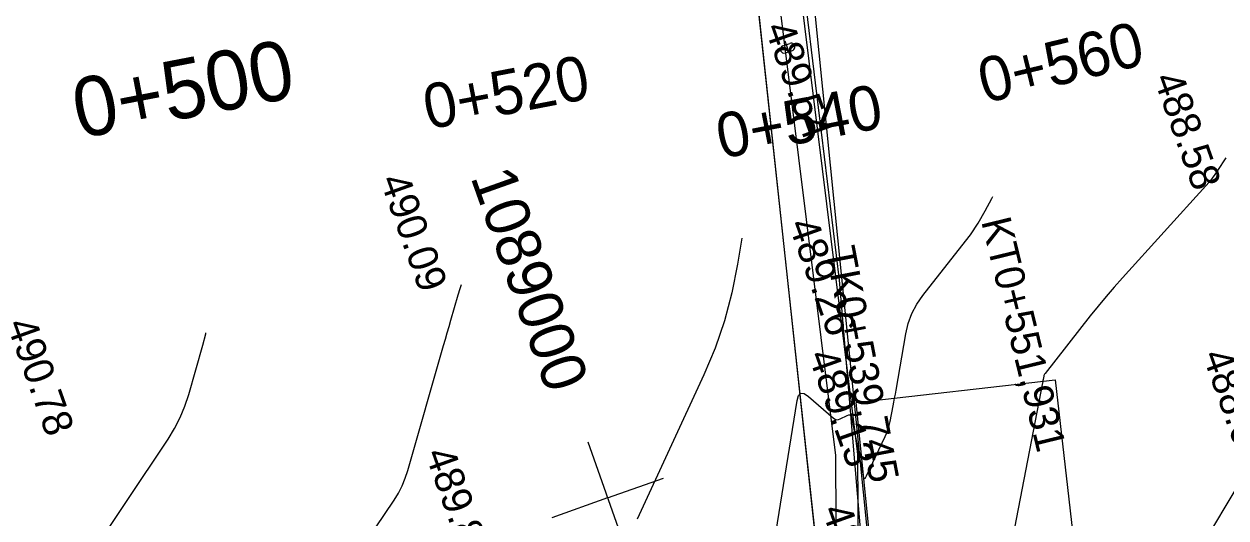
# Model space of a CAD drawing. Extents: x -636600 to -628587, y -1090963 to -1085869.
# Drawn here: x -629318.9 to -629237.8, y -1086334 to -1086300.7 of the extents above; entities that cross this region are included whole.
import ezdxf

# ---------------------------------------------------------------- set-up
doc = ezdxf.new("R2010")
doc.units = 0
for name, color, linetype in [('01_OBVOD PÚ', 7, 'Continuous'), ('01_PARCELY_NÁVRH_PC', 7, 'Continuous'), ('07_OCH_P A POPISY TI', 7, 'Continuous'), ('07_VODOVOD', 7, 'Continuous'), ('23', 7, 'Continuous'), ('40', 7, 'Continuous'), ('42', 7, 'Continuous'), ('43', 7, 'Continuous'), ('Ex_Major Contours', 7, 'Continuous'), ('Ex_Minor Contours', 7, 'Continuous'), ('HEKTOMETRY100', 7, 'Continuous'), ('HEKTOMETRY20', 7, 'Continuous'), ('HL_BODY', 7, 'Continuous'), ('koty_vše', 7, 'Continuous'), ('síť křížků', 7, 'Continuous')]:
    doc.layers.add(name, color=color, linetype=linetype)

msp = doc.modelspace()

# ---------------------------------------------------------------- linework, layer by layer
at = {"layer": '01_OBVOD PÚ'}
msp.add_lwpolyline([(-629207.354, -1086331.925), (-629261.024, -1086344.756), (-629266.025, -1086295.3), (-629269.186, -1086277.842), (-629271.345, -1086258.277), (-629270.541, -1086238.256)], dxfattribs=at)
at = {"layer": '01_PARCELY_NÁVRH_PC'}
msp.add_lwpolyline([(-629276.39, -1086238.256), (-629274.852, -1086258.399), (-629273.103, -1086276.133), (-629270.266, -1086291.691), (-629265.39, -1086336.803), (-629266.782, -1086342.397), (-629270.864, -1086346.468), (-629261.024, -1086344.756), (-629266.025, -1086295.3), (-629269.186, -1086277.842), (-629271.345, -1086258.277), (-629270.872, -1086246.5), (-629272.555, -1086238.256)], dxfattribs=at)
at = {"layer": '07_OCH_P A POPISY TI'}
msp.add_lwpolyline([(-629264.085, -1086343.206), (-629264.171, -1086329.808), (-629268.644, -1086293.823), (-629273.277, -1086269.1)], dxfattribs=at)
at = {"layer": '07_VODOVOD'}
msp.add_lwpolyline([(-629262.577, -1086344.416), (-629262.672, -1086329.711), (-629267.161, -1086293.592), (-629271.802, -1086268.827), (-629273.936, -1086257.074), (-629272.98, -1086238.256)], dxfattribs=at)
at = {"layer": '23'}
for p, q in [((-629262.789, -1086326.24), (-629249.357, -1086324.713)), ((-629249.357, -1086324.713), (-629248.108, -1086335.709)), ((-629261.672, -1086337.25), (-629262.789, -1086326.24))]:
    msp.add_line(p, q, dxfattribs=at)
at = {"layer": '40'}
for p, q in [((-629265.536, -1086304.687), (-629267.235, -1086290.424)), ((-629263.913, -1086317.991), (-629265.536, -1086304.687)), ((-629261.627, -1086344.97), (-629263.913, -1086317.991))]:
    msp.add_line(p, q, dxfattribs=at)
at = {"layer": '42'}
msp.add_line((-629270.266, -1086291.691), (-629264.467, -1086345.341), dxfattribs=at)
at = {"layer": '43'}
for p, q in [((-629267.734, -1086302.202), (-629267.262, -1086302.034)), ((-629267.247, -1086302.825), (-629267.582, -1086301.882)), ((-629267.566, -1086302.673), (-629267.095, -1086302.505))]:
    msp.add_line(p, q, dxfattribs=at)
for centre, start, end in [((-629267.65, -1086302.437), 109.5414, 289.5414), ((-629267.179, -1086302.27), 289.5414, 109.5414)]:
    msp.add_arc(centre, 0.25, start, end, dxfattribs=at)
at = {"layer": 'Ex_Major Contours'}
msp.add_lwpolyline([(-629295.213, -1086334.687), (-629293.967, -1086332.822), (-629293.675, -1086332.347), (-629293.422, -1086331.853), (-629293.209, -1086331.341), (-629293.035, -1086330.812), (-629290.621, -1086322.4), (-629290.499, -1086321.974), (-629290.376, -1086321.547), (-629290.254, -1086321.12), (-629290.131, -1086320.694), (-629289.641, -1086318.987), (-629289.511, -1086318.564), (-629289.41, -1086318.275)], dxfattribs=at)
at = {"layer": 'Ex_Minor Contours'}
for points in [[(-629237.848, -1086309.754), (-629238.404, -1086310.6), (-629238.587, -1086310.867), (-629238.78, -1086311.126), (-629238.982, -1086311.377), (-629239.195, -1086311.621), (-629244.824, -1086317.839), (-629245.383, -1086318.467), (-629245.931, -1086319.103), (-629246.468, -1086319.749), (-629246.994, -1086320.404), (-629250.049, -1086324.272), (-629250.081, -1086324.318), (-629250.106, -1086324.367), (-629250.126, -1086324.419), (-629250.139, -1086324.473), (-629250.177, -1086324.697), (-629250.187, -1086324.753), (-629250.197, -1086324.809), (-629250.207, -1086324.864), (-629250.218, -1086324.92), (-629252.11, -1086334.679)], [(-629269.413, -1086342.588), (-629266.769, -1086326.101), (-629266.671, -1086325.773), (-629266.511, -1086325.618), (-629266.288, -1086325.634), (-629266.003, -1086325.823), (-629264.307, -1086327.296), (-629264.204, -1086327.366), (-629264.096, -1086327.398), (-629263.984, -1086327.392), (-629263.867, -1086327.35), (-629263.39, -1086327.106), (-629263.282, -1086327.069), (-629263.198, -1086327.08), (-629263.137, -1086327.139), (-629263.099, -1086327.246), (-629262.634, -1086329.597), (-629262.595, -1086329.791), (-629262.557, -1086329.986), (-629262.519, -1086330.18), (-629262.48, -1086330.375), (-629262.328, -1086331.152), (-629262.284, -1086331.3), (-629262.228, -1086331.354), (-629262.161, -1086331.315), (-629262.082, -1086331.183), (-629260.828, -1086328.534), (-629260.722, -1086328.29), (-629260.631, -1086328.039), (-629260.556, -1086327.784), (-629260.497, -1086327.523), (-629260.293, -1086326.471), (-629260.242, -1086326.207), (-629260.193, -1086325.944), (-629260.146, -1086325.68), (-629260.099, -1086325.416), (-629259.443, -1086321.614), (-629259.278, -1086320.91), (-629259.03, -1086320.244), (-629258.699, -1086319.614), (-629258.286, -1086319.02), (-629255.655, -1086315.688), (-629255.086, -1086314.928), (-629254.56, -1086314.14), (-629254.077, -1086313.326), (-629253.636, -1086312.485), (-629253.57, -1086312.352)], [(-629270.51, -1086315.151), (-629270.794, -1086316.921), (-629271.17, -1086318.842), (-629271.673, -1086320.724), (-629272.305, -1086322.566), (-629273.065, -1086324.37), (-629277.558, -1086334.097)], [(-629320.338, -1086346.929), (-629317.248, -1086339.932), (-629317.109, -1086339.654), (-629316.945, -1086339.395), (-629316.755, -1086339.153), (-629316.541, -1086338.929), (-629315.632, -1086338.069), (-629315.412, -1086337.848), (-629315.205, -1086337.616), (-629315.011, -1086337.373), (-629314.831, -1086337.119), (-629309.209, -1086328.708), (-629308.771, -1086327.995), (-629308.392, -1086327.255), (-629308.072, -1086326.488), (-629307.811, -1086325.693), (-629306.857, -1086322.369), (-629306.661, -1086321.603), (-629306.651, -1086321.551)], [(-629241.39, -1086339.104), (-629234.965, -1086328.412)]]:
    msp.add_lwpolyline(points, dxfattribs=at)
at = {"layer": 'síť křížků'}
for p, q in [((-629280.893, -1086328.898), (-629278.217, -1086336.437)), ((-629279.555, -1086332.668), (-629275.785, -1086331.33)), ((-629279.555, -1086332.668), (-629283.324, -1086334.006))]:
    msp.add_line(p, q, dxfattribs=at)

# ---------------------------------------------------------------- texts
at = {"layer": 'HEKTOMETRY100'}
msp.add_text('0+500', height=4, rotation=10.8822, dxfattribs=at).set_placement((-629315.206, -1086308.461))
at = {"layer": 'HEKTOMETRY20'}
for s, rotation, p in [('0+560', 13.67496, (-629254.121, -1086306.08)), ('0+520', 10.8822, (-629291.66, -1086307.841)), ('0+540', 10.94068, (-629271.892, -1086309.815))]:
    msp.add_text(s, height=3, rotation=rotation, dxfattribs=at).set_placement(p)
at = {"layer": 'HL_BODY'}
for s, rotation, p in [('KT0+551,931', 283.67496, (-629254.365, -1086314.014)), ('TK0+539,745', 280.8822, (-629264.875, -1086315.913))]:
    msp.add_text(s, height=2, rotation=rotation, dxfattribs=at).set_placement(p)
at = {"layer": 'koty_vše'}
for s, p in [('489.54', (-629268.978, -1086300.971)), ('488.58', (-629242.737, -1086304.378)), ('490.09', (-629294.93, -1086311.232)), ('489.26', (-629267.373, -1086314.222)), ('490.78', (-629320.111, -1086320.949)), ('489.13', (-629266.041, -1086323.058)), ('488.08', (-629239.443, -1086323.045)), ('489.84', (-629291.885, -1086329.677)), ('488.86', (-629265.129, -1086333.489))]:
    msp.add_text(s, height=2, rotation=289.5414, dxfattribs=at).set_placement(p)
at = {"layer": 'síť křížků'}
msp.add_text('1089000', height=3, rotation=289.5414, dxfattribs=at).set_placement((-629288.826, -1086311.031))

doc.saveas('drawing.dxf')
